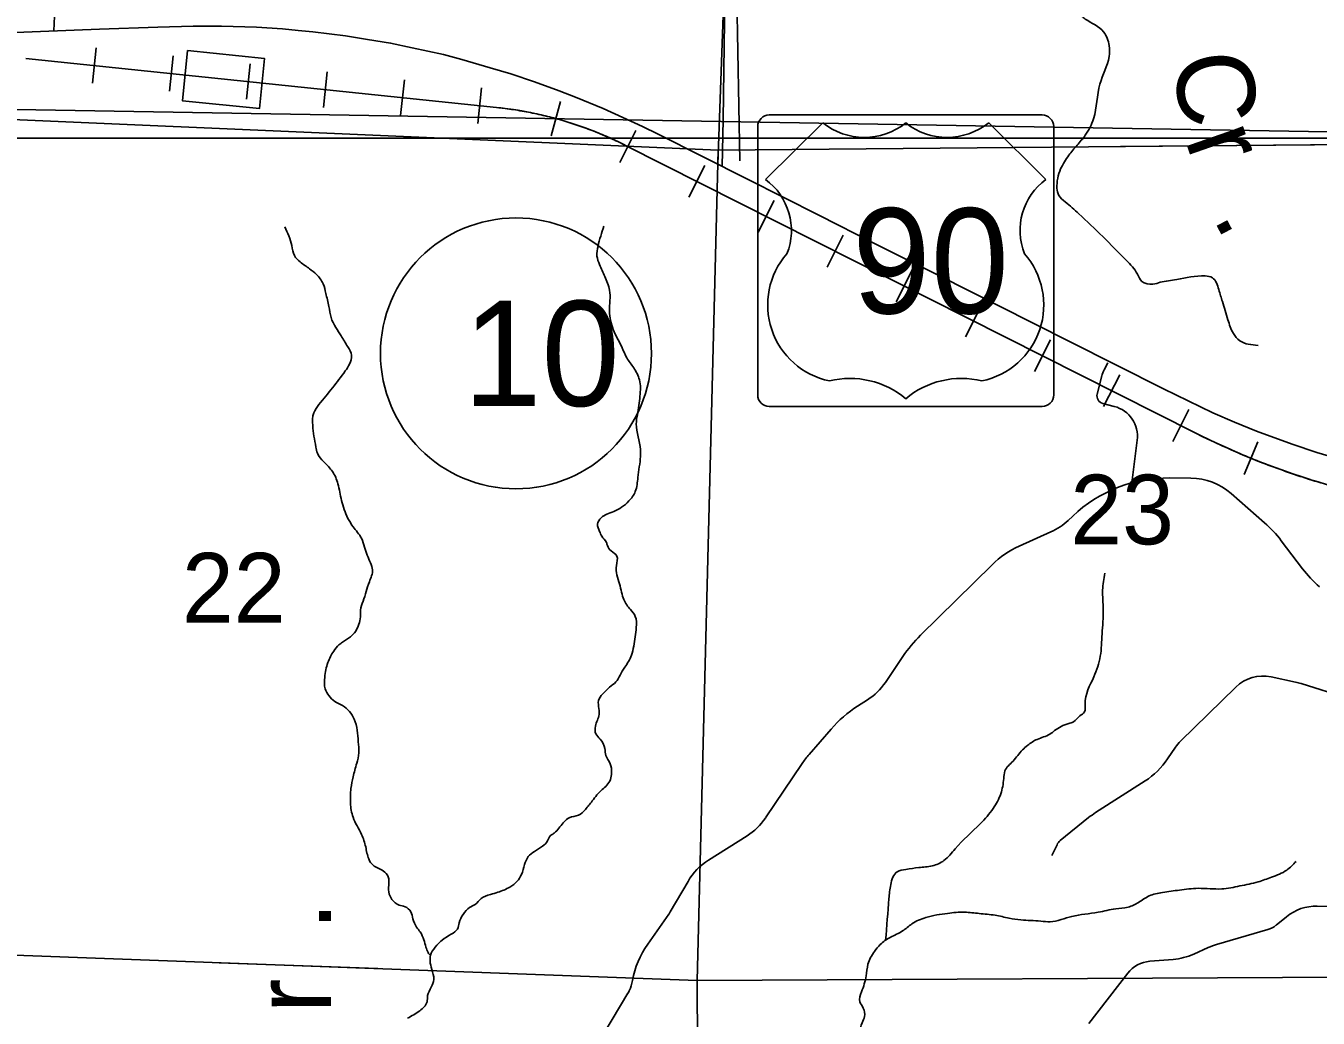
# Model space of a CAD drawing. Extents: x 1219626 to 1426462, y 456797 to 752399.
# Drawn here: x 1359212 to 1367556, y 635829 to 642241 of the extents above; entities that cross this region are included whole.
import ezdxf

# ---------------------------------------------------------------- set-up
doc = ezdxf.new("R2010")
doc.units = 0
for name, color, linetype in [('Local Roads Improved', 7, 'Continuous'), ('Local Roads Paved', 7, 'Continuous'), ('Masks', 7, 'Continuous'), ('Narrow River Creek and Branch and Slough', 7, 'Continuous'), ('Narrow River Creek and Branch and Slough Text', 7, 'Continuous'), ('Planning Number US Highways', 7, 'Continuous'), ('Quad Borders', 7, 'Continuous'), ('Railroad Stations', 7, 'Continuous'), ('Railroads', 7, 'Continuous'), ('Roadshilelds US Highways', 7, 'Continuous'), ('Section Lines', 7, 'Continuous'), ('Section Numbers', 7, 'Continuous'), ('Uninventoried Roads and Features', 7, 'Continuous'), ('US Routes Highway Center Lines', 7, 'Continuous')]:
    doc.layers.add(name, color=color, linetype=linetype)

msp = doc.modelspace()

# ---------------------------------------------------------------- linework, layer by layer
at = {"layer": 'Local Roads Improved'}
msp.add_lwpolyline([(1363906.8, 648792.3), (1363862.3, 648109.6), (1363788.9, 646982.2), (1363767.6, 646311.2), (1363761.8, 646253.2), (1363734.7, 646191.3), (1363707.6, 646150.7), (1363709.6, 646026.9), (1363694.1, 644508.9), (1363676.7, 643325.4), (1363669, 642921.3), (1363669, 642888.4), (1363682.5, 642851.6), (1363721.2, 642791.7), (1363728.9, 642745.3), (1363721.2, 642111), (1363715.4, 641635.3), (1363706.9, 641333)], dxfattribs=at)
at = {"layer": 'Local Roads Paved'}
msp.add_lwpolyline([(1359392.8, 642208.2), (1359403.5, 642447), (1359408.3, 642636.5), (1359410.3, 642710.9), (1359414.1, 642740.9), (1359422.8, 642757.4), (1359438.3, 642772.8), (1359467.3, 642788.3), (1359515.6, 642792.2), (1359828.9, 642781.5), (1360324.9, 642767.6)], dxfattribs=at)
at = {"layer": 'Masks'}
for p, q in [((1366280.2, 641461.4), (1367532.8, 641472.8)), ((1360460.7, 636186.6), (1361485.4, 636149))]:
    msp.add_line(p, q, dxfattribs=at)
at = {"layer": 'Narrow River Creek and Branch and Slough'}
for points in [[(1367168.3, 640176.3), (1367050.2, 640205.8), (1367008.9, 640253.1), (1366973.5, 640341.6), (1366938.1, 640459.7), (1366914.5, 640536.5), (1366873.2, 640613.3), (1366826, 640625.1), (1366643, 640601.5), (1366536.8, 640583.7), (1366489.5, 640571.9), (1366418.7, 640589.6), (1366389.2, 640636.9), (1366318.4, 640725.5), (1366164.9, 640879), (1366011.5, 641026.6), (1365923, 641103.4), (1365881.7, 641144.7), (1365869.9, 641192), (1365893.5, 641316), (1365946.6, 641404.5), (1365999.7, 641469.5), (1366052.8, 641534.4), (1366105.9, 641640.7), (1366147.2, 641865.1), (1366206.3, 642042.3), (1366206.3, 642113.1), (1366170.9, 642201.7), (1366052.8, 642284.4), (1365999.7, 642331.6), (1365964.3, 642402.5), (1365976.1, 642491.1), (1365976.1, 642567.8), (1366017.4, 642680), (1366046.9, 642715.5), (1366117.7, 642762.7), (1366312.5, 642833.6), (1366401, 642869), (1366495.4, 642963.5), (1366595.8, 643093.4), (1366625.3, 643140.6), (1366625.3, 643223.3), (1366584, 643323.7), (1366471.8, 643602), (1366442.3, 643666.9), (1366389.2, 643737.8), (1366312.5, 643790.9), (1366194.5, 643844.1), (1366141.3, 643885.4), (1366129.5, 643926.7), (1366153.1, 643997.6), (1366212.2, 644098), (1366247.6, 644174.8), (1366241.7, 644452.3), (1366235.8, 644670.8), (1366224, 644800.7), (1366241.7, 644871.5), (1366265.3, 644989.7), (1366283, 645054.6), (1366247.6, 645125.5), (1366164.9, 645166.8), (1366035.1, 645208.1), (1365940.7, 645225.9), (1365899.4, 645243.6), (1365858.1, 645284.9), (1365858.1, 645332.1), (1365899.4, 645420.7), (1365923, 645473.9), (1365993.8, 645544.7), (1366064.6, 645603.8), (1366100, 645662.8), (1366100, 645857.7), (1366117.7, 645946.3), (1366141.3, 646064.4), (1366194.5, 646176.6), (1366229.9, 646212), (1366247.6, 646241.5), (1366218.1, 646294.7), (1366164.9, 646300.6), (1366111.8, 646341.9), (1366064.6, 646406.9), (1366023.3, 646483.6), (1365970.2, 646542.7), (1365804.9, 646681.1), (1365686.9, 646793.3), (1365645.6, 646846.4), (1365527.6, 646887.7), (1365409.5, 646994), (1365391.8, 647188.9), (1365368.2, 647513.7), (1365397.7, 647602.2)], [(1360884.3, 640942.7), (1360928.4, 640820.7), (1360945.3, 640756.3), (1360982.5, 640715.7), (1361043.5, 640671.6), (1361087.5, 640634.3), (1361131.6, 640573.3), (1361148.5, 640512.3), (1361168.8, 640427.6), (1361182.4, 640356.5), (1361212.8, 640292.1), (1361246.7, 640237.9), (1361290.7, 640166.7), (1361314.4, 640112.5), (1361300.9, 640054.9), (1361273.8, 640010.8), (1361104.5, 639794), (1361070.6, 639739.8), (1361063.8, 639658.4), (1361084.1, 639519.5), (1361094.3, 639478.8), (1361134.9, 639424.6), (1361192.5, 639360.2), (1361226.4, 639282.3), (1361250.1, 639173.9), (1361267, 639116.3), (1361324.6, 639004.4), (1361378.8, 638929.6), (1361399.1, 638872), (1361436.4, 638770.4), (1361449.9, 638726.3), (1361429.6, 638648.4), (1361389, 638523), (1361372, 638465.4), (1361372, 638421.3), (1361361.9, 638373.9), (1361341.5, 638329.8), (1361307.7, 638292.6), (1361256.9, 638258.7), (1361233.2, 638241.7), (1361199.3, 638201.1), (1361162, 638126.5), (1361141.7, 638031.6), (1361145.1, 637957.1), (1361168.8, 637913), (1361206.1, 637875.8), (1361256.9, 637848.7), (1361300.9, 637811.4), (1361331.4, 637760.6), (1361351.7, 637689.4), (1361358.5, 637614.8), (1361361.9, 637543.7), (1361348.3, 637475.9), (1361324.6, 637387.8), (1361311.1, 637313.3), (1361307.7, 637218.4), (1361324.6, 637126.9), (1361378.8, 637016.7), (1361405.9, 636935.4), (1361426.2, 636857.4), (1361453.3, 636816.8), (1361521, 636779.5), (1361551.5, 636742.2), (1361554.9, 636688), (1361558.3, 636630.4), (1361575.2, 636596.5), (1361622.6, 636559.3), (1361659.9, 636549.1), (1361697.1, 636515.2), (1361710.7, 636471.2), (1361734.4, 636416.9), (1361758.1, 636386.4), (1361781.8, 636335.6), (1361795.4, 636288.2), (1361808.6, 636252.8), (1361825.2, 636233.2)], [(1362943.5, 640946.3), (1362906.2, 640817.5), (1362899.4, 640753.2), (1362916.4, 640698.9), (1362950.2, 640621), (1362980.7, 640532.9), (1362980.7, 640397.4), (1363004.4, 640278.8), (1363062, 640160.2), (1363092.5, 640095.8), (1363136.5, 640031.4), (1363173.8, 639953.5), (1363177.1, 639848.4), (1363160.2, 639726.4), (1363153.4, 639668.8), (1363180.5, 639502.8), (1363180.5, 639458.7), (1363163.6, 639323.2), (1363146.7, 639231.7), (1363106, 639170.7), (1363058.6, 639130), (1363007.8, 639102.9), (1362963.8, 639086), (1362926.5, 639062.3), (1362902.8, 639021.6), (1362916.4, 638974.2), (1362929.9, 638943.7), (1362960.4, 638902.7), (1362967.2, 638882.4), (1362990.9, 638848.5), (1363028.1, 638814.6), (1363024.7, 638753.6), (1363045.1, 638635), (1363058.6, 638580.8), (1363072.2, 638533.4), (1363116.2, 638469), (1363146.7, 638424.9), (1363153.4, 638353.8), (1363136.5, 638231.8), (1363123, 638174.2), (1363078.9, 638096.2), (1363048.4, 638045.4), (1363021.4, 638001.4), (1362980.7, 637967.5), (1362946.8, 637933.6), (1362913, 637892.9), (1362913, 637791.3), (1362889.3, 637716.7), (1362892.7, 637665.9), (1362919.8, 637632), (1362950.2, 637571), (1362957, 637527), (1362984.1, 637472.7), (1362994.3, 637415.1), (1362963.8, 637333.8), (1362933.3, 637306.7), (1362868.9, 637232.2), (1362824.9, 637177.9), (1362780.9, 637140.7), (1362719.9, 637123.7), (1362689.5, 637100), (1362631.9, 637032.2), (1362614.9, 637018.2), (1362598, 637008.1), (1362581.1, 636974.2), (1362547.2, 636940.3), (1362496.4, 636906.4), (1362455.8, 636872.5), (1362432.1, 636821.7), (1362411.7, 636757.3), (1362384.6, 636713.3), (1362337.2, 636676), (1362259.3, 636642.1), (1362211.9, 636628.6), (1362151, 636601.4), (1362113.7, 636564.2), (1362076.5, 636543.8), (1362035.8, 636499.8), (1362008.7, 636445.6), (1361998.6, 636404.9), (1361957.9, 636371), (1361900.3, 636333.8), (1361866.5, 636299.9), (1361829.2, 636249), (1361832.6, 636144), (1361846.2, 636079.6), (1361829.2, 636028.8), (1361805.5, 635974.6), (1361802.1, 635933.9), (1361754.7, 635876.3), (1361676.8, 635828.9)], [(1366179.9, 638704.7), (1366164.8, 638595), (1366168.6, 638470.2), (1366161, 638311.3), (1366149.7, 638167.5), (1366108.1, 638035.1), (1366051.4, 637857.3), (1366047.6, 637808.1), (1366017.4, 637781.6), (1365975.8, 637743.8), (1365945.5, 637732.5), (1365896.4, 637713.5), (1365854.8, 637687.1), (1365824.5, 637664.4), (1365741.3, 637630.3), (1365680.8, 637592.5), (1365646.8, 637562.2), (1365586.3, 637490.3), (1365533.4, 637426), (1365525.8, 637376.8), (1365506.9, 637278.5), (1365457.8, 637183.9), (1365374.6, 637085.5), (1365212, 636922.9), (1365140.2, 636847.2), (1365064.5, 636813.2), (1364977.6, 636801.8), (1364894.4, 636790.5), (1364837.7, 636775.3), (1364796.1, 636692.1), (1364784.7, 636601.3), (1364763.3, 636332.1)], [(1363758, 632400.4), (1363741.9, 632461.8), (1363726.8, 632590.5), (1363745.7, 632688.8), (1363806.2, 632794.7), (1363874.3, 632866.6), (1363900.7, 632953.6), (1363885.6, 633025.5), (1363821.3, 633112.5), (1363802.4, 633173.1), (1363828.9, 633248.7), (1363931, 633294.1), (1363995.3, 633324.4), (1364006.6, 633392.5), (1364021.7, 633453), (1364063.3, 633441.7), (1364131.4, 633449.2), (1364161.6, 633513.5), (1364142.7, 633577.8), (1364150.3, 633649.7), (1364176.8, 633732.9), (1364169.2, 633831.3), (1364150.3, 633903.2), (1364142.7, 633971.3), (1364142.7, 634035.6), (1364165.4, 634107.5), (1364195.7, 634232.3), (1364199.4, 634338.2), (1364203.2, 634410.1), (1364188.1, 634482), (1364146.5, 634591.9), (1364067.1, 634758.4), (1364048.2, 634811.3), (1364052, 634883.2), (1364086, 634913.5), (1364131.4, 634955.1), (1364165.4, 635004.3), (1364241, 635091.3), (1364328, 635182.1), (1364354.5, 635231.2), (1364380.9, 635257.7), (1364415, 635295.6), (1364426.3, 635341), (1364437.6, 635382.6), (1364471.7, 635405.3), (1364509.5, 635431.7), (1364520.8, 635469.6), (1364528.4, 635526.3), (1364558.6, 635583.1), (1364588.9, 635624.7), (1364596.4, 635734.4), (1364611.6, 635798.7), (1364626.7, 635840.3), (1364619.1, 635893.3), (1364596.4, 635934.9), (1364607.8, 635999.2), (1364638, 636101.4), (1364649.4, 636177), (1364691, 636260.2), (1364728.8, 636305.6), (1364793.1, 636351), (1364872.5, 636392.6), (1364933, 636438), (1365023.7, 636479.7), (1365163.6, 636506.1), (1365273.3, 636513.7), (1365368.2, 636505.2), (1365470.2, 636493.8), (1365561, 636474.9), (1365636.6, 636463.6), (1365765.2, 636456), (1365825.7, 636452.2), (1365965.6, 636486.3), (1366135.7, 636512.8), (1366249.1, 636535.5), (1366328.5, 636546.8), (1366396.6, 636577.1), (1366464.7, 636618.7), (1366551.6, 636641.4), (1366661.3, 636656.5), (1366782.3, 636667.9), (1366933.5, 636664.1), (1367050.7, 636683), (1367167.9, 636709.5), (1367254.9, 636739.8), (1367353.2, 636785.1), (1367413.7, 636841.9)]]:
    msp.add_spline(points, degree=3, dxfattribs=at)
at = {"layer": 'Planning Number US Highways'}
msp.add_circle((1362376.6, 640124.5), 875, dxfattribs=at)
at = {"layer": 'Quad Borders'}
msp.add_line((1379516.4, 641354.3), (1340252.6, 642021.5), dxfattribs=at)
at = {"layer": 'Railroad Stations'}
msp.add_lwpolyline([(1360255.8, 642080.6), (1360753.1, 642029.3), (1360719.9, 641706.1), (1360222.5, 641757.3)], close=True, dxfattribs=at)
at = {"layer": 'Railroads'}
for p, q in [((1359666.4, 642098.7), (1359642.6, 641870)), ((1360163.7, 642046.8), (1360139.9, 641818.1)), ((1359211.6, 642030.6), (1362251.4, 641713.4)), ((1360661, 641995), (1360637.2, 641766.2)), ((1361158.3, 641943.1), (1361134.4, 641714.3)), ((1361655.6, 641891.2), (1361631.8, 641662.4)), ((1362152.9, 641839.3), (1362129.1, 641610.5)), ((1362663.8, 641752.8), (1362602.8, 641531)), ((1363150.5, 641564), (1363046.8, 641358.7)), ((1363084.1, 641468.7), (1366761.2, 639611.9)), ((1363596.8, 641338.6), (1363493.1, 641133.3)), ((1364043.1, 641113.3), (1363939.4, 640907.9)), ((1364489.4, 640887.9), (1364385.8, 640682.6)), ((1364935.8, 640662.5), (1364832.1, 640457.2)), ((1365382.1, 640437.1), (1365278.4, 640231.8)), ((1365828.4, 640211.7), (1365724.7, 640006.4)), ((1366274.7, 639986.3), (1366171, 639781)), ((1366721, 639761), (1366617.4, 639555.6)), ((1367166, 639553.7), (1367078.7, 639340.9))]:
    msp.add_line(p, q, dxfattribs=at)
for points in [[(1359211.6, 642030.6), (1362251.4, 641713.4), (1362265.2, 641711.9), (1362278.9, 641710.3), (1362292.7, 641708.7), (1362306.4, 641707), (1362320.2, 641705.2), (1362333.9, 641703.3)], [(1362333.9, 641703.3), (1362347.6, 641701.4), (1362361.3, 641699.3), (1362375, 641697.2), (1362388.7, 641695), (1362402.4, 641692.8), (1362416, 641690.4), (1362429.7, 641688), (1362443.3, 641685.5), (1362456.9, 641682.9), (1362470.5, 641680.2), (1362484.1, 641677.5), (1362497.7, 641674.7), (1362511.2, 641671.8), (1362524.7, 641668.8), (1362538.2, 641665.7), (1362551.7, 641662.6), (1362565.2, 641659.4), (1362578.7, 641656.1), (1362592.1, 641652.7), (1362605.6, 641649.3), (1362619, 641645.8), (1362632.3, 641642.2), (1362645.7, 641638.5), (1362659, 641634.7), (1362672.3, 641630.9), (1362685.6, 641627), (1362698.9, 641623), (1362712.2, 641619), (1362725.4, 641614.8), (1362738.6, 641610.6), (1362751.8, 641606.3), (1362764.9, 641602), (1362778, 641597.5), (1362791.1, 641593), (1362804.2, 641588.4), (1362817.3, 641583.7), (1362830.3, 641579), (1362843.3, 641574.2), (1362856.2, 641569.3), (1362869.2, 641564.3), (1362882.1, 641559.3), (1362895, 641554.2), (1362907.8, 641549), (1362920.6, 641543.7), (1362933.4, 641538.4), (1362946.2, 641533), (1362958.9, 641527.5), (1362971.6, 641521.9), (1362984.2, 641516.3), (1362996.9, 641510.6), (1363009.5, 641504.8), (1363022, 641498.9), (1363034.5, 641493), (1363047, 641487), (1363059.5, 641481), (1363071.9, 641474.8), (1363084.1, 641468.7), (1366761.2, 639611.9), (1366779, 639602.9), (1366796.8, 639594.1), (1366814.6, 639585.3), (1366832.5, 639576.6), (1366850.4, 639567.9), (1366868.4, 639559.3), (1366886.4, 639550.8), (1366904.4, 639542.4), (1366922.5, 639534), (1366940.6, 639525.8), (1366958.7, 639517.5), (1366976.8, 639509.4), (1366995, 639501.3), (1367013.3, 639493.3), (1367031.5, 639485.4), (1367049.8, 639477.6), (1367068.1, 639469.8), (1367086.5, 639462.1), (1367104.9, 639454.5), (1367123.3, 639446.9), (1367141.7, 639439.4), (1367160.2, 639432), (1367178.7, 639424.7), (1367197.2, 639417.5), (1367215.8, 639410.3), (1367234.4, 639403.2), (1367253, 639396.1), (1367271.6, 639389.2), (1367290.3, 639382.3), (1367309, 639375.5), (1367327.7, 639368.8), (1367346.5, 639362.1), (1367365.3, 639355.5), (1367384.1, 639349), (1367402.9, 639342.6), (1367421.8, 639336.3), (1367440.6, 639330), (1367459.5, 639323.8), (1367478.5, 639317.7), (1367497.4, 639311.6), (1367516.4, 639305.6), (1367535.4, 639299.7)], [(1367535.4, 639299.7), (1367554.5, 639293.9), (1367573.5, 639288.2)]]:
    msp.add_lwpolyline(points, dxfattribs=at)
for centre, radius, start, end in [((1362002.3, 639326.3), 2400, 63.20719, 84.0429), ((1368992.5, 644030.4), 4950, 243.20719, 264.36741)]:
    msp.add_arc(centre, radius, start, end, dxfattribs=at)
at = {"layer": 'Roadshilelds US Highways'}
for p, q in [((1364012.4, 641664.9), (1365773.8, 641664.9)), ((1363937.4, 639856.5), (1363937.4, 641589.9)), ((1364357, 641614.9), (1363987.4, 641248.9)), ((1364357, 641614.9), (1364357, 641614.9)), ((1364893, 641613.3), (1364893.2, 641613.3)), ((1365798.8, 641248.9), (1365429.2, 641614.9)), ((1365848.8, 641589.9), (1365848.8, 639856.5)), ((1365773.8, 639781.5), (1364012.4, 639781.5))]:
    msp.add_line(p, q, dxfattribs=at)
for centre, radius, start, end in [((1364012.4, 641589.9), 75, 90, 180), ((1365773.8, 641589.9), 75, 0, 90), ((1364626.1, 641950.7), 430.4, 231.29153, 308.36256), ((1365160.1, 641950.7), 430.4, 231.63744, 308.70847), ((1363746, 640918.8), 408.9, 338.30561, 53.8199), ((1366040.2, 640918.8), 408.9, 126.1801, 201.69439), ((1364503, 640437.4), 501.3, 138.78309, 258.23781), ((1365283.2, 640437.4), 501.3, 281.76219, 41.21691), ((1364533.7, 639404.6), 558.1, 49.91013, 103.77654), ((1365252.5, 639404.6), 558.1, 76.22346, 130.08987), ((1364012.4, 639856.5), 75, 180, 270), ((1365773.8, 639856.5), 75, 270, 0)]:
    msp.add_arc(centre, radius, start, end, dxfattribs=at)
at = {"layer": 'Section Lines'}
for p, q in [((1363880, 646761.1), (1363678.9, 641347)), ((1358443.5, 641666.1), (1363682.2, 641437.8)), ((1363682.2, 641437.8), (1368959.2, 641485.8)), ((1363682.2, 641437.8), (1363546.1, 636073.3)), ((1363546.1, 636073.3), (1358274.9, 636266.8)), ((1368871.5, 636100.3), (1363546.1, 636073.3)), ((1363546.1, 636073.3), (1363573, 630989.9))]:
    msp.add_line(p, q, dxfattribs=at)
at = {"layer": 'Uninventoried Roads and Features'}
for p, q in [((1363822.5, 641369.2), (1363796.3, 642774.6)), ((1366174.6, 640018.6), (1366197.8, 640064.4)), ((1366129.4, 639861.8), (1366159.5, 639978.4)), ((1366239.7, 639781.7), (1366165.3, 639800.9)), ((1366353.6, 639288), (1366388.2, 639563.1)), ((1366598.8, 639319.7), (1366734.9, 639318.4)), ((1366995.6, 639218.6), (1367210.4, 639029.4)), ((1365942.1, 639045.1), (1365971.8, 639073.3)), ((1365626.7, 638878.9), (1365831, 638970.7)), ((1367317.8, 638914), (1367456, 638732.7)), ((1364989.1, 638303.1), (1365451.3, 638758.9)), ((1364762.2, 637998.9), (1364875.4, 638166.4)), ((1367025, 637968.5), (1366667.1, 637618.5)), ((1367409.9, 638000.3), (1367252.3, 638034.2)), ((1368077.8, 637792.4), (1367445.7, 637990.9)), ((1364582.7, 637845.1), (1364647.1, 637886.5)), ((1364268.7, 637532.4), (1364411.4, 637696.7)), ((1366634.3, 637579.1), (1366584.1, 637504.3)), ((1363987, 637122.3), (1364224, 637474.2)), ((1366438.5, 637361.8), (1366119.4, 637157.5)), ((1366073.8, 637124.6), (1365890.8, 636976)), ((1363620.1, 636850.6), (1363868.6, 637007.3)), ((1365870.1, 636949.4), (1365837.4, 636879.1)), ((1363372.9, 636515), (1363487.3, 636712.6)), ((1367614.3, 636550.7), (1367550.9, 636552.5)), ((1363227.1, 636306.8), (1363363.3, 636499.9)), ((1367352.1, 636484.7), (1367284.1, 636429)), ((1367230.9, 636400.9), (1366900.1, 636304.9)), ((1366846.6, 636285.2), (1366753.1, 636242.8)), ((1366619.6, 636208.4), (1366469, 636196.5)), ((1366326.6, 636119.5), (1366075.9, 635795.2)), ((1363124.8, 636055.8), (1363127.9, 636072.1)), ((1362944.4, 635730.7), (1363099.8, 635990))]:
    msp.add_line(p, q, dxfattribs=at)
msp.add_lwpolyline([(1353291.2, 651523.2), (1369998, 651523.2), (1369980.3, 641514.9), (1353273.5, 641514.9)], close=True, dxfattribs=at)
for centre, radius, start, end in [((1366353.1, 639928.4), 200, 153.20719, 165.54085), ((1366177.8, 639849.3), 50, 165.54085, 255.54085), ((1366189.8, 639588.1), 200, 352.83105, 75.54085), ((1366590.6, 638419.7), 900, 89.47583, 133.4369), ((1366731.2, 638918.5), 400, 48.61481, 89.47583), ((1365667.1, 639335.6), 400, 294.19785, 313.4369), ((1366681.5, 638429.1), 800, 37.30792, 48.61481), ((1365872.6, 638331.6), 600, 114.19785, 134.59642), ((1368092.3, 639217.5), 800, 217.30792, 228.70408), ((1365621, 637662.2), 900, 134.59642, 145.93125), ((1367199.8, 637789.8), 250, 77.87017, 134.36033), ((1364430.8, 638222.9), 400, 302.73674, 325.93125), ((1367325.9, 637609.2), 400, 72.57145, 77.87017), ((1365015.4, 637172.2), 800, 122.73674, 139.02535), ((1366841.9, 637439.8), 250, 134.36033, 146.13627), ((1364721.7, 637139), 600, 139.02535, 146.04288), ((1366168.9, 637782.9), 500, 302.6306, 326.13627), ((1363655.2, 637345.7), 400, 302.23772, 326.04288), ((1366389, 636736.4), 500, 122.6306, 129.0753), ((1365938.1, 636917.7), 75, 129.0753, 155.04044), ((1363833.5, 636512.3), 400, 122.23772, 149.94435), ((1367542.2, 636252.6), 300, 88.3508, 129.33104), ((1363199.8, 636615.2), 200, 324.82002, 329.94435), ((1367189, 636545), 150, 286.18978, 309.33105), ((1363717.5, 635961.1), 600, 144.82002, 169.3353), ((1367011.6, 635920.8), 400, 106.18978, 114.36016), ((1366588.1, 636607.2), 400, 274.51843, 294.36015), ((1366484.8, 635997.2), 200, 94.51843, 142.28872), ((1362928.3, 636092.9), 200, 329.06456, 349.3353)]:
    msp.add_arc(centre, radius, start, end, dxfattribs=at)
at = {"layer": 'US Routes Highway Center Lines'}
msp.add_lwpolyline([(1358487.3, 642173.1), (1359687.5, 642219.7), (1360063.9, 642233.3), (1360291.9, 642239.1), (1360474.4, 642239.1), (1360700.4, 642233.3), (1360869.2, 642222.6), (1360971.1, 642211.9), (1361064.3, 642202.2), (1361274.8, 642176), (1361418.4, 642152.7), (1361566.8, 642129.4), (1361705.6, 642099.4), (1361909.3, 642054.7), (1362027.7, 642022.7), (1362210.1, 641970.3), (1362343, 641930.5), (1362495.4, 641879.1), (1362655.5, 641820.9), (1362761.2, 641779.2), (1362939.7, 641706.4), (1363193, 641590), (1363293.9, 641540.5), (1363871.2, 641250.4), (1364333, 641016.6), (1364696.9, 640833.2), (1365111.1, 640624.6), (1365494.4, 640431.5), (1365951.4, 640201.6), (1366557.8, 639895.9), (1366877, 639740.7), (1367016.7, 639679.6), (1367157.4, 639622.3), (1367389.3, 639536.9), (1367547.4, 639484.5), (1367693.9, 639441.9)], dxfattribs=at)

# ---------------------------------------------------------------- texts
at = {"layer": 'Narrow River Creek and Branch and Slough Text'}
for s, rotation, p in [('C', 278.50628, (1366612.5, 642039.5)), ('r', 289.22398, (1366693.9, 641508.9)), ('.', 297.71299, (1366872.5, 641003.3)), ('.', 90.00003, (1361182.7, 636396.3)), ('r', 90.00002, (1361182.7, 635860.9))]:
    msp.add_text(s, height=500, rotation=rotation, dxfattribs=at).set_placement(p)
at = {"layer": 'Planning Number US Highways'}
msp.add_text('10', height=680, dxfattribs=at).set_placement((1362035.3, 639784.5))
at = {"layer": 'Roadshilelds US Highways'}
msp.add_text('90', height=680, dxfattribs=at).set_placement((1364548.5, 640382.4))
at = {"layer": 'Section Numbers'}
for s, rotation, p in [('23', 0.00016, (1365955.8, 638890.6)), ('22', 0.00015, (1360219.5, 638385.2))]:
    msp.add_text(s, height=450, rotation=rotation, dxfattribs=at).set_placement(p)

doc.saveas('drawing.dxf')
